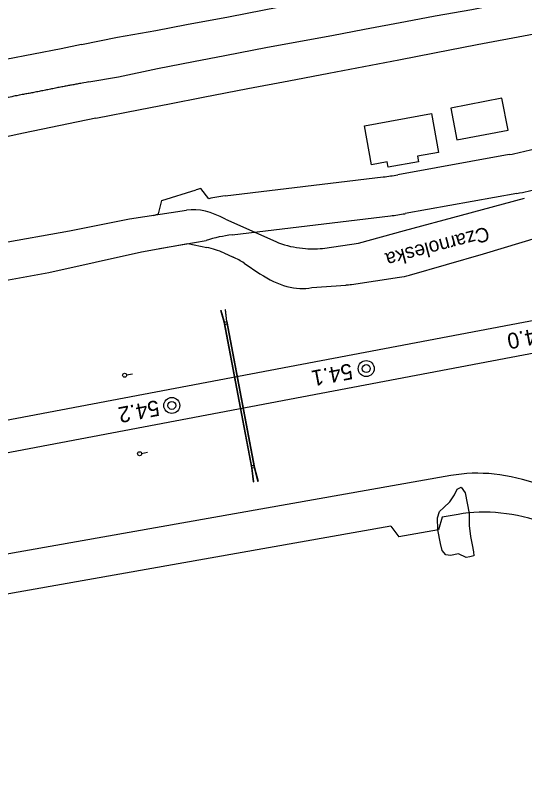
# Model space of a CAD drawing. Extents: x 6541740 to 6566395, y 5525066 to 5530361.
# Drawn here: x 6565949.5 to 6566013.8, y 5528114.5 to 5528212.4 of the extents above; entities that cross this region are included whole.
import ezdxf

# ---------------------------------------------------------------- set-up
doc = ezdxf.new("R2010")
doc.units = 0
for name, color, linetype in [('Domyślna', 7, 'Continuous'), ('ps_wymiarowanie', 7, 'Continuous'), ('TOR_PRZEK_P-teren istniejacy', 7, 'Continuous'), ('TOR_PS_OPIS_T-symbole geometrii', 7, 'Continuous'), ('TOR_PS_OPIS_T-ukresy', 7, 'Continuous'), ('TOR_PS_T-rozjazdy projektowane', 7, 'Continuous'), ('TOR_PS_T-wypelnienia', 7, 'Continuous'), ('TOR_RAMKI-ramka+tabelka 1', 7, 'Continuous'), ('TOR_W-warstwa dodatkowa 2', 7, 'Continuous')]:
    doc.layers.add(name, color=color, linetype=linetype)

# ---------------------------------------------------------------- blocks, each defined once
blk = doc.blocks.new('POINT_DISPLAY')
at = {"layer": 'Domyślna'}
blk.add_line((0, 0), (0, 0), dxfattribs=at)
blk = doc.blocks.new('4302_53')
at = {"layer": 'Domyślna'}
blk.add_line((0.25, 0), (1, 0), dxfattribs=at)
blk.add_circle((0, 0), 0.25, dxfattribs=at)
blk.add_blockref('POINT_DISPLAY', (0, 0), dxfattribs=at)
blk = doc.blocks.new('4010_1')
at = {"layer": 'Domyślna'}
for radius in [0.75, 0.375]:
    blk.add_circle((0, 0), radius, dxfattribs=at)

msp = doc.modelspace()

# ---------------------------------------------------------------- linework, layer by layer
at = {"layer": 'Domyślna'}
for p, q in [((6566005.312, 5528152.529), (6566005.857, 5528152.802)), ((6566005.857, 5528152.802), (6566006.337, 5528152.074)), ((6566004.425, 5528150.942), (6566005.001, 5528151.805)), ((6566005.001, 5528151.805), (6566005.312, 5528152.529)), ((6566006.337, 5528152.074), (6566006.831, 5528149.455)), ((6566003.666, 5528150.205), (6566004.425, 5528150.942)), ((6566002.868, 5528148.926), (6566003.08, 5528149.699)), ((6566003.08, 5528149.699), (6566003.666, 5528150.205)), ((6566002.899, 5528147.398), (6566002.868, 5528148.926)), ((6566006.831, 5528149.455), (6566006.851, 5528147.933)), ((6566006.851, 5528147.933), (6566007.019, 5528146.536)), ((6566003.215, 5528145.665), (6566002.899, 5528147.398)), ((6566007.019, 5528146.536), (6566007.22, 5528145.494)), ((6566003.435, 5528144.794), (6566003.215, 5528145.665)), ((6566003.89, 5528144.242), (6566003.435, 5528144.794)), ((6566007.22, 5528145.494), (6566007.39, 5528144.594)), ((6566004.491, 5528144.152), (6566003.89, 5528144.242)), ((6566005.497, 5528144.349), (6566004.491, 5528144.152)), ((6566006.49, 5528143.883), (6566005.497, 5528144.349)), ((6566006.938, 5528143.976), (6566006.49, 5528143.883)), ((6566007.423, 5528144.089), (6566006.938, 5528143.976)), ((6566007.39, 5528144.594), (6566007.423, 5528144.089))]:
    msp.add_line(p, q, dxfattribs=at)
at = {"layer": 'ps_wymiarowanie'}
for points in [[(6566005.295, 5528196.669), (6566011.762, 5528197.904), (6566010.996, 5528201.914), (6566004.529, 5528200.679)], [(6565993.618, 5528198.438), (6566002.093, 5528199.988), (6566002.992, 5528195.069), (6566000.324, 5528194.581), (6566000.449, 5528193.895), (6565996.606, 5528193.192), (6565996.48, 5528193.883), (6565994.516, 5528193.524)]]:
    msp.add_lwpolyline(points, close=True, dxfattribs=at)
for centre, start, end in [((6565971.719, 5528173.273), 65.53786, 78.61963), ((6565986.443, 5528192.964), 246.18729, 264.16794), ((6565987.177, 5528192.889), 264.16794, 278.28688), ((6565972.884, 5528172.743), 56.4944, 65.53786), ((6565996.568, 5528189.19), 278.39915, 285.90946), ((6565996.568, 5528189.19), 278.39915, 285.90946), ((6565990.505, 5528188.295), 274.4231, 278.39915)]:
    msp.add_arc(centre, 10, start, end, dxfattribs=at)
at = {"layer": 'TOR_PS_OPIS_T-symbole geometrii'}
for p, q in [((6566011.923, 5528194.796), (6565997.819, 5528192.25)), ((6565975.998, 5528189.579), (6565995.99, 5528191.975)), ((6565968.029, 5528189.001), (6565972.365, 5528190.34)), ((6565973.963, 5528189.222), (6565972.926, 5528190.504)), ((6566012.852, 5528189.883), (6565998.748, 5528187.337)), ((6565967.598, 5528187.307), (6565968.029, 5528189.001)), ((6565966.944, 5528187.105), (6565967.598, 5528187.307)), ((6565976.908, 5528184.664), (6565996.9, 5528187.06)), ((6565967.71, 5528182.923), (6565973.62, 5528183.965)), ((6566004.518, 5528154.252), (6565797.96, 5528117.695)), ((6566003.431, 5528148.982), (6566002.97, 5528147.377)), ((6566005.445, 5528149.338), (6566003.431, 5528148.982)), ((6565996.943, 5528147.834), (6565860.601, 5528123.704)), ((6565996.943, 5528147.834), (6565997.959, 5528146.49)), ((6566002.97, 5528147.377), (6565997.959, 5528146.49))]:
    msp.add_line(p, q, dxfattribs=at)
for centre, major_axis, start_param, end_param in [((6565919.537, 5528683.642), (92.653, -488.796), 6.281006, 6.304446), ((6565905.433, 5528681.095), (92.653, -488.796), 6.266146, 6.281006), ((6566030.626, 5527894.382), (-56.197, 296.471), 0.020432, 0.028144), ((6565919.537, 5528683.642), (93.584, -493.709), 6.281006, 6.304446), ((6566031.06, 5527892.175), (-56.337, 297.208), 6.266146, 6.293459), ((6565905.433, 5528681.095), (93.584, -493.709), 6.266146, 6.281006), ((6566031.06, 5527892.175), (-55.405, 292.295), 6.266146, 6.311329), ((6566060.628, 5527857.002), (-56.337, 297.208), 6.136011, 6.280144), ((6566060.628, 5527857.002), (-55.405, 292.295), 6.136011, 6.280144)]:
    msp.add_ellipse(centre, major_axis=major_axis, ratio=0.25, start_param=start_param, end_param=end_param, dxfattribs=at)
at = {"layer": 'TOR_PS_OPIS_T-ukresy'}
for points in [[(6565957.882, 5528208.722), (6565962.433, 5528209.628), (6565967.257, 5528210.492), (6565971.153, 5528211.218), (6565976.446, 5528212.223), (6565980.926, 5528213.095), (6565986.384, 5528214.156), (6565991.331, 5528215.087), (6565996.528, 5528216.071), (6566001.613, 5528217.022), (6566006.321, 5528217.952), (6566009.583, 5528218.582), (6566014.988, 5528219.642), (6566023.686, 5528221.338)], [(6565958.807, 5528203.983), (6565962.521, 5528204.619), (6565967.488, 5528205.665), (6565972.006, 5528206.545), (6565975.973, 5528207.306), (6565981.378, 5528208.366), (6565989.48, 5528209.863), (6565993.615, 5528210.65), (6565998.806, 5528211.634), (6566002.539, 5528212.334), (6566007.171, 5528213.127), (6566011.643, 5528214.006), (6566025.063, 5528216.565)], [(6565959.69, 5528199.413), (6565965.258, 5528200.484), (6565968.971, 5528201.2), (6565973.259, 5528202.05), (6565978.894, 5528203.143), (6565984.056, 5528204.128), (6565989.117, 5528205.096), (6565997.957, 5528206.786), (6566002.465, 5528207.655), (6566007.856, 5528208.69), (6566014.367, 5528209.938), (6566021.103, 5528211.229), (6566025.84, 5528212.114)], [(6565957.882, 5528208.722), (6565955.276, 5528208.157), (6565948.317, 5528206.794), (6565942.772, 5528205.631), (6565937.656, 5528204.591), (6565933.718, 5528203.992), (6565931.452, 5528203.816), (6565929.63, 5528203.851), (6565927.546, 5528203.981), (6565925.317, 5528204.217), (6565923.049, 5528204.641), (6565920.591, 5528205.122)], [(6565959.692, 5528199.403), (6565950.52, 5528197.49), (6565946.796, 5528196.722), (6565943.321, 5528196.002), (6565938.723, 5528195.072), (6565934.057, 5528194.188), (6565932.023, 5528194.005), (6565930.726, 5528193.986), (6565928.795, 5528194.146), (6565926.466, 5528194.679), (6565924.281, 5528195.514), (6565921.026, 5528197.109), (6565917.613, 5528199.055)]]:
    msp.add_lwpolyline(points, dxfattribs=at)
msp.add_open_spline([(6565958.807, 5528203.983), (6565958.261, 5528203.883), (6565957.714, 5528203.783), (6565957.168, 5528203.683), (6565956.622, 5528203.583), (6565956.076, 5528203.487), (6565955.53, 5528203.382), (6565954.891, 5528203.26), (6565954.253, 5528203.128), (6565953.615, 5528203.001), (6565952.976, 5528202.874), (6565952.338, 5528202.747), (6565951.699, 5528202.62), (6565951.116, 5528202.504), (6565950.527, 5528202.411), (6565949.943, 5528202.294), (6565947.813, 5528201.868), (6565945.77, 5528200.995), (6565943.656, 5528200.482), (6565941.967, 5528200.072), (6565940.28, 5528199.654), (6565938.555, 5528199.434), (6565937.947, 5528199.356), (6565937.336, 5528199.288), (6565936.728, 5528199.21), (6565936.187, 5528199.141), (6565935.647, 5528199.072), (6565935.107, 5528199.003), (6565934.567, 5528198.934), (6565934.026, 5528198.865), (6565933.486, 5528198.795), (6565932.926, 5528198.724), (6565932.335, 5528198.817), (6565931.75, 5528198.887), (6565931.172, 5528198.956), (6565930.595, 5528199.025), (6565930.017, 5528199.094)], degree=3, dxfattribs=at)
at = {"layer": 'TOR_PS_T-rozjazdy projektowane'}
for p, q in [((6566239.09, 5528216.307), (6564914.519, 5527965.231)), ((6566239.844, 5528212.328), (6565011.713, 5527979.532))]:
    msp.add_line(p, q, dxfattribs=at)
at = {"layer": 'TOR_PS_T-wypelnienia'}
for p, q in [((6566005.895, 5528187.153), (6566013.84, 5528189.291)), ((6565963.951, 5528186.676), (6565971.139, 5528187.791)), ((6565998.678, 5528185.201), (6566005.895, 5528187.153)), ((6565956.357, 5528185.162), (6565963.951, 5528186.676)), ((6565976.043, 5528186.623), (6565982.405, 5528183.815)), ((6565947.347, 5528183.574), (6565956.357, 5528185.162)), ((6565992.879, 5528183.614), (6565998.678, 5528185.201)), ((6566008.676, 5528182.243), (6566015.761, 5528184.408)), ((6565965.447, 5528182.521), (6565971.296, 5528183.559)), ((6565971.296, 5528183.559), (6565973.692, 5528183.077)), ((6565985.427, 5528183.016), (6565986.161, 5528182.941)), ((6565988.618, 5528182.993), (6565992.879, 5528183.614)), ((6565953.744, 5528179.894), (6565965.447, 5528182.521)), ((6565975.86, 5528182.376), (6565977.025, 5528181.846)), ((6565999.309, 5528179.573), (6566008.676, 5528182.243)), ((6565978.404, 5528181.082), (6565980.414, 5528179.751)), ((6565944.482, 5528178.241), (6565953.744, 5528179.894)), ((6565991.966, 5528178.402), (6565998.029, 5528179.297)), ((6565986.989, 5528177.993), (6565991.276, 5528178.324))]:
    msp.add_line(p, q, dxfattribs=at)
for centre, major_axis, start_param, end_param in [((6565988.817, 5528092.464), (-18.058, 95.267), 6.076031, 6.267293), ((6565967.759, 5528279.416), (-19.225, 101.424), 2.901861, 3.141792)]:
    msp.add_ellipse(centre, major_axis=major_axis, ratio=0.25, start_param=start_param, end_param=end_param, dxfattribs=at)
at = {"layer": 'TOR_W-warstwa dodatkowa 2'}
for p, q in [((6565975.473, 5528175.097), (6565975.524, 5528175.108)), ((6565976.01, 5528175.203), (6565976.061, 5528175.214))]:
    msp.add_line(p, q, dxfattribs=at)
for points in [[(6565979.578, 5528153.441), (6565979.37, 5528155.208), (6565975.878, 5528173.63), (6565975.473, 5528175.097)], [(6565979.578, 5528153.441), (6565979.629, 5528153.451), (6565979.424, 5528155.19), (6565975.921, 5528173.671), (6565975.524, 5528175.108)], [(6565976.01, 5528175.203), (6565976.167, 5528173.717), (6565979.669, 5528155.241), (6565980.116, 5528153.541), (6565980.167, 5528153.551)], [(6565976.222, 5528173.695), (6565976.061, 5528175.214)], [(6565975.878, 5528173.63), (6565976.222, 5528173.695)], [(6565975.934, 5528173.335), (6565976.278, 5528173.4)], [(6565976.222, 5528173.695), (6565979.714, 5528155.273), (6565980.167, 5528153.551)], [(6565979.314, 5528155.502), (6565979.658, 5528155.568)], [(6565979.37, 5528155.208), (6565979.714, 5528155.273)]]:
    msp.add_lwpolyline(points, dxfattribs=at)

# ---------------------------------------------------------------- block references
at = {"layer": 'Domyślna'}
for p, rotation in [((6565963.314, 5528166.929), 8.79494040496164), ((6565965.207, 5528157.007), 11.261572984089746)]:
    msp.add_blockref('4302_53', p, dxfattribs=dict(at, rotation=rotation))
at = {"layer": 'TOR_RAMKI-ramka+tabelka 1', "xscale": 1.345963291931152, "yscale": 1.345963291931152}
for p in [(6565993.841, 5528167.759), (6565969.278, 5528163.103)]:
    msp.add_blockref('4010_1', p, dxfattribs=at)

# ---------------------------------------------------------------- texts
at = {"layer": 'TOR_PRZEK_P-teren istniejacy'}
msp.add_text('Czarnoleska', height=1.81015, rotation=194.76956, dxfattribs=at).set_placement((6566009.13, 5528185.732))
at = {"layer": 'TOR_RAMKI-ramka+tabelka 1'}
for s, p in [('54.0', (6566016.627, 5528173.122)), ('54.1', (6565991.905, 5528168.436)), ('54.2', (6565967.494, 5528163.808))]:
    msp.add_text(s, height=2, rotation=190.76907, dxfattribs=at).set_placement(p)

doc.saveas('drawing.dxf')
